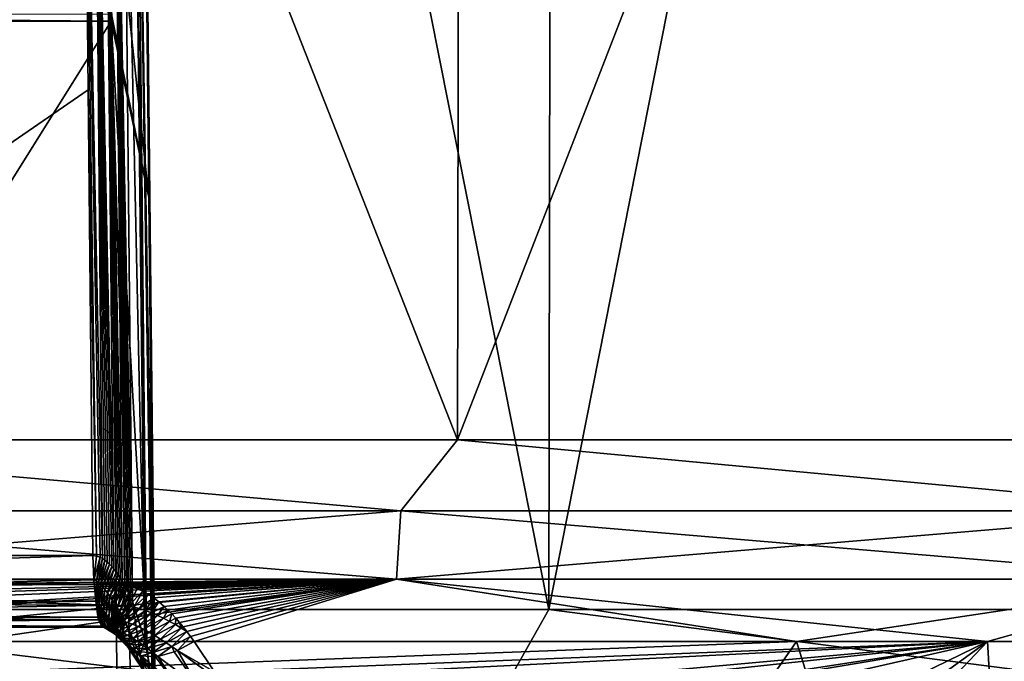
# Model space of a CAD drawing. Header units: metres. Extents: x -92 to 264, y -100 to 50.
# Tile 147 of 656: x 3.56 to 6.26, y -76.85 to -75.08. Entities that reach past the tile are written whole.
import ezdxf

# ---------------------------------------------------------------- set-up
doc = ezdxf.new("R2010")
doc.units = ezdxf.units.M
doc.layers.add('solid_21062050_01', color=7, linetype='CONTINUOUS')

msp = doc.modelspace()

# ---------------------------------------------------------------- linework, layer by layer
at = {"layer": 'solid_21062050_01'}
for points in [[(5.032088, -64.201744, -28.982758), (5.010141, -76.706161, -28.875864), (2.517989, -76.706161, -29.257647)], [(2.529018, -64.201744, -29.366213), (5.032088, -64.201744, -28.982758), (2.517989, -76.706161, -29.257647)], [(2.529018, -64.201744, 20.373753), (2.517989, -76.706161, 20.265186), (5.010141, -76.706161, 19.883404)], [(5.032088, -64.201744, 19.990297), (2.529018, -64.201744, 20.373753), (5.010141, -76.706161, 19.883404)], [(7.483526, -64.201744, -28.34804), (7.45088, -76.706161, -28.243914), (5.010141, -76.706161, -28.875864)], [(5.032088, -64.201744, -28.982758), (7.483526, -64.201744, -28.34804), (5.010141, -76.706161, -28.875864)], [(5.032088, -64.201744, 19.990297), (5.010141, -76.706161, 19.883404), (7.450881, -76.706161, 19.251451)], [(7.483526, -64.201744, 19.355579), (5.032088, -64.201744, 19.990297), (7.450881, -76.706161, 19.251451)], [(4.770643, -70.231491, 17.947897), (4.759741, -76.239906, 17.896608), (2.39298, -76.239906, 18.271467)], [(2.398461, -70.231491, 18.323614), (4.770643, -70.231491, 17.947897), (2.39298, -76.239906, 18.271467)], [(2.398461, -70.231491, -27.316074), (2.39298, -76.239906, -27.263927), (4.759741, -76.239906, -26.889069)], [(4.770643, -70.231491, -26.940359), (2.398461, -70.231491, -27.316074), (4.759741, -76.239906, -26.889069)], [(7.090559, -70.231491, 17.326279), (7.074356, -76.239906, 17.276411), (4.759741, -76.239906, 17.896608)], [(4.770643, -70.231491, 17.947897), (7.090559, -70.231491, 17.326279), (4.759741, -76.239906, 17.896608)], [(4.770643, -70.231491, -26.940359), (4.759741, -76.239906, -26.889069), (7.074356, -76.239906, -26.268871)], [(7.090559, -70.231491, -26.318739), (4.770643, -70.231491, -26.940359), (7.074356, -76.239906, -26.268871)], [(1.885456, -76.558136, 17.848433), (3.731413, -73.998253, 17.592546), (1.872257, -73.998253, 17.827124)], [(3.744477, -75.277336, 17.601658), (3.731413, -73.998253, 17.592546), (1.885456, -76.558136, 17.848433)], [(3.783943, -76.566193, 17.604506), (3.760864, -73.997993, 17.585236), (3.731413, -73.998253, 17.592546)], [(3.767341, -76.559288, 17.608871), (3.731413, -73.998253, 17.592546), (3.744477, -75.277336, 17.601658)], [(3.77727, -76.562683, 17.606436), (3.783943, -76.566193, 17.604506), (3.731413, -73.998253, 17.592546)], [(3.767341, -76.559288, 17.608871), (3.77727, -76.562683, 17.606436), (3.731413, -73.998253, 17.592546)], [(3.74231, -73.998253, 16.503111), (3.910953, -75.572861, 17.371511), (3.80471, -75.051888, 16.800991)], [(3.74231, -73.998253, 16.503111), (3.894994, -73.998253, 17.360277), (3.910953, -75.572861, 17.371511)], [(3.81524, -76.59552, 17.592062), (3.789041, -73.99778, 17.573463), (3.760864, -73.997993, 17.585236)], [(3.809245, -76.588303, 17.594906), (3.81524, -76.59552, 17.592062), (3.760864, -73.997993, 17.585236)], [(3.803134, -76.581696, 17.59757), (3.809245, -76.588303, 17.594906), (3.760864, -73.997993, 17.585236)], [(3.796871, -76.575775, 17.600067), (3.803134, -76.581696, 17.59757), (3.760864, -73.997993, 17.585236)], [(3.790474, -76.570549, 17.602381), (3.796871, -76.575775, 17.600067), (3.760864, -73.997993, 17.585236)], [(3.783943, -76.566193, 17.604506), (3.790474, -76.570549, 17.602381), (3.760864, -73.997993, 17.585236)], [(3.838279, -76.629898, 17.578783), (3.815695, -73.997665, 17.557108), (3.789041, -73.99778, 17.573463)], [(3.832636, -76.620514, 17.582407), (3.838279, -76.629898, 17.578783), (3.789041, -73.99778, 17.573463)], [(3.826915, -76.611649, 17.585825), (3.832636, -76.620514, 17.582407), (3.789041, -73.99778, 17.573463)], [(3.821126, -76.603302, 17.589035), (3.826915, -76.611649, 17.585825), (3.789041, -73.99778, 17.573463)], [(3.81524, -76.59552, 17.592062), (3.821126, -76.603302, 17.589035), (3.789041, -73.99778, 17.573463)], [(3.865822, -76.684372, 17.556841), (3.839722, -73.997513, 17.536547), (3.815695, -73.997665, 17.557108)], [(3.860408, -76.67247, 17.561792), (3.865822, -76.684372, 17.556841), (3.815695, -73.997665, 17.557108)], [(3.854932, -76.661072, 17.566456), (3.860408, -76.67247, 17.561792), (3.815695, -73.997665, 17.557108)], [(3.849421, -76.650177, 17.570827), (3.854932, -76.661072, 17.566456), (3.815695, -73.997665, 17.557108)], [(3.84388, -76.639786, 17.574923), (3.849421, -76.650177, 17.570827), (3.815695, -73.997665, 17.557108)], [(3.838279, -76.629898, 17.578783), (3.84388, -76.639786, 17.574923), (3.815695, -73.997665, 17.557108)], [(3.900227, -76.790176, 17.51416), (3.869222, -73.99749, 17.498844), (3.839722, -73.997513, 17.536547)], [(3.900227, -76.790176, 17.51416), (3.839722, -73.997513, 17.536547), (3.865822, -76.684372, 17.556841)], [(3.904839, -76.810966, 17.506138), (3.876951, -73.997589, 17.484829), (3.869222, -73.99749, 17.498844)], [(3.900227, -76.790176, 17.51416), (3.904839, -76.810966, 17.506138), (3.869222, -73.99749, 17.498844)], [(3.925651, -76.965691, 17.448149), (3.896061, -73.99778, 17.423754), (3.876951, -73.997589, 17.484829)], [(3.919971, -76.904831, 17.470625), (3.925651, -76.965691, 17.448149), (3.876951, -73.997589, 17.484829)], [(3.904839, -76.810966, 17.506138), (3.919971, -76.904831, 17.470625), (3.876951, -73.997589, 17.484829)], [(3.897676, -73.997871, 17.408197), (3.910953, -75.572861, 17.371511), (3.894994, -73.998253, 17.360277)], [(3.928579, -77.02668, 17.426048), (3.897676, -73.997871, 17.408197), (3.896061, -73.99778, 17.423754)], [(3.925651, -76.965691, 17.448149), (3.928579, -77.02668, 17.426048), (3.896061, -73.99778, 17.423754)], [(3.897676, -73.997871, 17.408197), (3.926924, -77.148758, 17.382748), (3.910953, -75.572861, 17.371511)], [(3.929057, -77.053535, 17.416365), (3.926924, -77.148758, 17.382748), (3.897676, -73.997871, 17.408197)], [(3.928579, -77.02668, 17.426048), (3.929057, -77.053535, 17.416365), (3.897676, -73.997871, 17.408197)], [(1.911111, -75.072197, 17.066633), (3.806876, -75.068428, 16.812326), (3.807756, -75.088142, 16.81629)], [(3.910953, -75.572861, 17.371511), (3.806876, -75.068428, 16.812326), (3.80471, -75.051888, 16.800991)], [(3.910953, -75.572861, 17.371511), (3.807756, -75.088142, 16.81629), (3.806876, -75.068428, 16.812326)], [(1.911111, -75.072197, 17.066633), (3.807756, -75.088142, 16.81629), (1.911341, -75.088142, 17.069235)], [(1.911341, -75.088142, 17.069235), (3.807756, -75.088142, 16.81629), (1.9359, -78.083252, 17.067043)], [(1.9359, -78.083252, 17.067043), (3.807756, -75.088142, 16.81629), (3.832171, -77.930428, 16.811913)], [(3.88018, -77.542168, 17.100754), (3.832171, -77.930428, 16.811913), (3.807756, -75.088142, 16.81629)], [(3.926924, -77.148758, 17.382748), (3.88018, -77.542168, 17.100754), (3.807756, -75.088142, 16.81629)], [(3.910953, -75.572861, 17.371511), (3.926924, -77.148758, 17.382748), (3.807756, -75.088142, 16.81629)], [(1.885456, -76.558136, 17.848433), (3.757558, -76.558136, 17.610775), (3.744477, -75.277336, 17.601658)], [(3.767341, -76.559288, 17.608871), (3.744477, -75.277336, 17.601658), (3.757558, -76.558136, 17.610775)], [(4.604127, -76.435089, 17.907713), (2.313936, -76.435089, 18.258556), (2.39298, -76.239906, 18.271467)], [(2.313936, -76.435089, -27.251017), (4.604127, -76.435089, -26.900173), (2.39298, -76.239906, -27.263927)], [(4.604127, -76.435089, 17.907713), (2.39298, -76.239906, 18.271467), (4.759741, -76.239906, 17.896608)], [(4.604127, -76.435089, -26.900173), (4.759741, -76.239906, -26.889069), (2.39298, -76.239906, -27.263927)], [(6.847074, -76.435089, 17.326973), (4.604127, -76.435089, 17.907713), (4.759741, -76.239906, 17.896608)], [(4.604127, -76.435089, -26.900173), (6.847074, -76.435089, -26.319433), (4.759741, -76.239906, -26.889069)], [(6.847074, -76.435089, 17.326973), (4.759741, -76.239906, 17.896608), (7.074356, -76.239906, 17.276411)], [(6.847074, -76.435089, -26.319433), (7.074356, -76.239906, -26.268871), (4.759741, -76.239906, -26.889069)], [(2.313936, -76.435089, -27.251017), (2.30799, -76.622589, -27.192547), (4.592297, -76.622589, -26.842604)], [(4.604127, -76.435089, 17.907713), (4.592297, -76.622589, 17.850143), (2.30799, -76.622589, 18.200085)], [(4.604127, -76.435089, 17.907713), (2.30799, -76.622589, 18.200085), (2.313936, -76.435089, 18.258556)], [(2.313936, -76.435089, -27.251017), (4.592297, -76.622589, -26.842604), (4.604127, -76.435089, -26.900173)], [(4.604127, -76.435089, -26.900173), (4.592297, -76.622589, -26.842604), (6.82948, -76.622589, -26.263355)], [(6.847074, -76.435089, 17.326973), (6.82948, -76.622589, 17.270895), (4.592297, -76.622589, 17.850143)], [(6.847074, -76.435089, 17.326973), (4.592297, -76.622589, 17.850143), (4.604127, -76.435089, 17.907713)], [(4.604127, -76.435089, -26.900173), (6.82948, -76.622589, -26.263355), (6.847074, -76.435089, -26.319433)], [(1.886258, -76.617462, 17.857943), (3.757558, -76.558136, 17.610775), (1.885456, -76.558136, 17.848433)], [(3.759542, -76.624214, 17.62245), (3.757558, -76.558136, 17.610775), (1.886258, -76.617462, 17.857943)], [(3.759542, -76.624214, 17.62245), (3.767341, -76.559288, 17.608871), (3.757558, -76.558136, 17.610775)], [(3.759542, -76.624214, 17.62245), (3.77727, -76.562683, 17.606436), (3.767341, -76.559288, 17.608871)], [(3.767526, -76.627579, 17.621531), (3.77727, -76.562683, 17.606436), (3.759542, -76.624214, 17.62245)], [(3.767526, -76.627579, 17.621531), (3.783943, -76.566193, 17.604506), (3.77727, -76.562683, 17.606436)], [(3.772428, -76.631607, 17.621008), (3.783943, -76.566193, 17.604506), (3.767526, -76.627579, 17.621531)], [(3.772428, -76.631607, 17.621008), (3.790474, -76.570549, 17.602381), (3.783943, -76.566193, 17.604506)], [(3.777984, -76.63707, 17.620245), (3.790474, -76.570549, 17.602381), (3.772428, -76.631607, 17.621008)], [(3.777984, -76.63707, 17.620245), (3.796871, -76.575775, 17.600067), (3.790474, -76.570549, 17.602381)], [(3.777984, -76.63707, 17.620245), (3.803134, -76.581696, 17.59757), (3.796871, -76.575775, 17.600067)], [(3.78406, -76.643791, 17.619164), (3.803134, -76.581696, 17.59757), (3.777984, -76.63707, 17.620245)], [(3.78406, -76.643791, 17.619164), (3.809245, -76.588303, 17.594906), (3.803134, -76.581696, 17.59757)], [(3.790501, -76.651596, 17.617735), (3.809245, -76.588303, 17.594906), (3.78406, -76.643791, 17.619164)], [(3.790501, -76.651596, 17.617735), (3.81524, -76.59552, 17.592062), (3.809245, -76.588303, 17.594906)], [(3.797172, -76.660294, 17.615955), (3.81524, -76.59552, 17.592062), (3.790501, -76.651596, 17.617735)], [(3.797172, -76.660294, 17.615955), (3.821126, -76.603302, 17.589035), (3.81524, -76.59552, 17.592062)], [(3.797172, -76.660294, 17.615955), (3.826915, -76.611649, 17.585825), (3.821126, -76.603302, 17.589035)], [(3.803967, -76.669724, 17.613836), (3.826915, -76.611649, 17.585825), (3.797172, -76.660294, 17.615955)], [(3.803967, -76.669724, 17.613836), (3.832636, -76.620514, 17.582407), (3.826915, -76.611649, 17.585825)], [(3.759542, -76.624214, 17.62245), (1.886258, -76.617462, 17.857943), (1.888506, -76.671272, 17.884584)], [(3.765129, -76.683014, 17.655317), (3.759542, -76.624214, 17.62245), (1.888506, -76.671272, 17.884584)], [(3.81541, -76.693871, 17.951139), (1.914912, -76.688301, 18.197517), (1.917635, -76.637695, 18.229799)], [(3.82169, -76.637695, 17.988085), (1.917635, -76.637695, 18.229799), (2.30799, -76.622589, 18.200085)], [(3.81541, -76.693871, 17.951139), (1.917635, -76.637695, 18.229799), (3.82169, -76.637695, 17.988085)], [(4.592297, -76.622589, -26.842604), (2.30799, -76.622589, -27.192547), (3.192401, -76.637695, -27.078487)], [(3.82169, -76.637695, 17.988085), (2.30799, -76.622589, 18.200085), (4.592297, -76.622589, 17.850143)], [(4.592297, -76.622589, -26.842604), (3.192401, -76.637695, -27.078487), (3.235538, -76.64373, -27.069609)], [(4.592297, -76.622589, -26.842604), (3.235538, -76.64373, -27.069609), (3.264922, -76.65538, -27.059956)], [(4.592297, -76.622589, -26.842604), (3.264922, -76.65538, -27.059956), (3.280604, -76.663925, -27.053583)], [(4.592297, -76.622589, -26.842604), (3.280604, -76.663925, -27.053583), (3.299143, -76.676064, -27.044891)], [(4.592297, -76.622589, -26.842604), (3.299143, -76.676064, -27.044891), (3.325385, -76.697006, -27.030209)], [(4.592297, -76.622589, -26.842604), (3.325385, -76.697006, -27.030209), (3.333655, -76.704536, -27.024937)], [(4.592297, -76.622589, -26.842604), (3.333655, -76.704536, -27.024937), (3.369872, -76.743095, -26.997469)], [(4.592297, -76.622589, -26.842604), (3.369872, -76.743095, -26.997469), (3.40984, -76.794655, -26.95817)], [(4.592297, -76.622589, -26.842604), (3.40984, -76.794655, -26.95817), (5.691574, -76.794617, -26.491064)], [(3.767526, -76.627579, 17.621531), (3.759542, -76.624214, 17.62245), (3.765129, -76.683014, 17.655317)], [(3.772428, -76.631607, 17.621008), (3.767526, -76.627579, 17.621531), (3.765129, -76.683014, 17.655317)], [(3.772428, -76.631607, 17.621008), (3.765129, -76.683014, 17.655317), (3.769161, -76.691345, 17.659557)], [(3.777984, -76.63707, 17.620245), (3.772428, -76.631607, 17.621008), (3.769161, -76.691345, 17.659557)], [(3.777984, -76.63707, 17.620245), (3.769161, -76.691345, 17.659557), (3.773923, -76.69651, 17.660248)], [(3.78406, -76.643791, 17.619164), (3.777984, -76.63707, 17.620245), (3.773923, -76.69651, 17.660248)], [(3.810814, -76.679749, 17.611389), (3.832636, -76.620514, 17.582407), (3.803967, -76.669724, 17.613836)], [(3.810814, -76.679749, 17.611389), (3.838279, -76.629898, 17.578783), (3.832636, -76.620514, 17.582407)], [(3.817657, -76.690254, 17.608631), (3.838279, -76.629898, 17.578783), (3.810814, -76.679749, 17.611389)], [(3.81541, -76.693871, 17.951139), (3.82169, -76.637695, 17.988085), (3.83563, -76.63826, 17.985453)], [(3.827725, -76.694092, 17.949171), (3.81541, -76.693871, 17.951139), (3.83563, -76.63826, 17.985453)], [(3.817657, -76.690254, 17.608631), (3.84388, -76.639786, 17.574923), (3.838279, -76.629898, 17.578783)], [(3.82446, -76.701149, 17.605576), (3.84388, -76.639786, 17.574923), (3.817657, -76.690254, 17.608631)], [(3.83563, -76.63826, 17.985453), (3.82169, -76.637695, 17.988085), (4.592297, -76.622589, 17.850143)], [(3.82446, -76.701149, 17.605576), (3.849421, -76.650177, 17.570827), (3.84388, -76.639786, 17.574923)], [(3.827725, -76.694092, 17.949171), (3.83563, -76.63826, 17.985453), (3.849861, -76.640388, 17.982056)], [(3.840713, -76.695, 17.947121), (3.827725, -76.694092, 17.949171), (3.849861, -76.640388, 17.982056)], [(3.849861, -76.640388, 17.982056), (3.83563, -76.63826, 17.985453), (4.592297, -76.622589, 17.850143)], [(3.840713, -76.695, 17.947121), (3.849861, -76.640388, 17.982056), (3.864408, -76.644073, 17.977875)], [(3.864408, -76.644073, 17.977875), (3.849861, -76.640388, 17.982056), (4.592297, -76.622589, 17.850143)], [(3.879308, -76.6493, 17.972883), (3.864408, -76.644073, 17.977875), (4.592297, -76.622589, 17.850143)], [(3.894254, -76.656059, 17.96711), (3.879308, -76.6493, 17.972883), (4.592297, -76.622589, 17.850143)], [(3.90913, -76.664375, 17.960516), (3.894254, -76.656059, 17.96711), (4.592297, -76.622589, 17.850143)], [(3.923954, -76.674164, 17.953091), (3.90913, -76.664375, 17.960516), (4.592297, -76.622589, 17.850143)], [(3.938596, -76.685242, 17.944881), (3.923954, -76.674164, 17.953091), (4.592297, -76.622589, 17.850143)], [(3.953063, -76.697632, 17.935816), (3.938596, -76.685242, 17.944881), (4.592297, -76.622589, 17.850143)], [(3.963795, -76.707703, 17.928453), (3.953063, -76.697632, 17.935816), (4.592297, -76.622589, 17.850143)], [(3.974417, -76.718376, 17.920609), (3.963795, -76.707703, 17.928453), (4.592297, -76.622589, 17.850143)], [(3.984924, -76.729675, 17.912243), (3.974417, -76.718376, 17.920609), (4.592297, -76.622589, 17.850143)], [(3.995317, -76.74157, 17.903334), (3.984924, -76.729675, 17.912243), (4.592297, -76.622589, 17.850143)], [(4.005593, -76.754036, 17.89386), (3.995317, -76.74157, 17.903334), (4.592297, -76.622589, 17.850143)], [(4.015748, -76.767044, 17.883793), (4.005593, -76.754036, 17.89386), (4.592297, -76.622589, 17.850143)], [(4.025774, -76.780579, 17.873106), (4.015748, -76.767044, 17.883793), (4.592297, -76.622589, 17.850143)], [(4.025774, -76.780579, 17.873106), (4.592297, -76.622589, 17.850143), (4.035664, -76.794624, 17.861769)], [(4.592297, -76.622589, 17.850143), (6.21652, -76.794624, 17.356037), (4.035664, -76.794624, 17.861769)], [(6.82948, -76.622589, -26.263355), (4.592297, -76.622589, -26.842604), (5.691574, -76.794617, -26.491064)], [(4.592297, -76.622589, 17.850143), (6.82948, -76.622589, 17.270895), (6.21652, -76.794624, 17.356037)], [(6.82948, -76.622589, -26.263355), (5.691574, -76.794617, -26.491064), (7.913612, -76.794624, -25.792744)], [(6.82948, -76.622589, 17.270895), (8.337006, -76.794624, 16.638126), (6.21652, -76.794624, 17.356037)], [(3.78406, -76.643791, 17.619164), (3.773923, -76.69651, 17.660248), (3.779765, -76.702881, 17.660446)], [(3.790501, -76.651596, 17.617735), (3.78406, -76.643791, 17.619164), (3.779765, -76.702881, 17.660446)], [(3.790501, -76.651596, 17.617735), (3.779765, -76.702881, 17.660446), (3.786397, -76.710312, 17.660128)], [(3.797172, -76.660294, 17.615955), (3.790501, -76.651596, 17.617735), (3.786397, -76.710312, 17.660128)], [(3.797172, -76.660294, 17.615955), (3.786397, -76.710312, 17.660128), (3.793582, -76.718658, 17.659302)], [(3.803967, -76.669724, 17.613836), (3.797172, -76.660294, 17.615955), (3.793582, -76.718658, 17.659302)], [(3.831195, -76.712364, 17.60223), (3.849421, -76.650177, 17.570827), (3.82446, -76.701149, 17.605576)], [(3.831195, -76.712364, 17.60223), (3.854932, -76.661072, 17.566456), (3.849421, -76.650177, 17.570827)], [(3.837844, -76.723824, 17.598602), (3.854932, -76.661072, 17.566456), (3.831195, -76.712364, 17.60223)], [(3.837844, -76.723824, 17.598602), (3.860408, -76.67247, 17.561792), (3.854932, -76.661072, 17.566456)], [(3.854688, -76.696808, 17.944719), (3.840713, -76.695, 17.947121), (3.864408, -76.644073, 17.977875)], [(3.854688, -76.696808, 17.944719), (3.864408, -76.644073, 17.977875), (3.879308, -76.6493, 17.972883)], [(3.854688, -76.696808, 17.944719), (3.879308, -76.6493, 17.972883), (3.894254, -76.656059, 17.96711)], [(3.869637, -76.699722, 17.941753), (3.854688, -76.696808, 17.944719), (3.894254, -76.656059, 17.96711)], [(3.869637, -76.699722, 17.941753), (3.894254, -76.656059, 17.96711), (3.90913, -76.664375, 17.960516)], [(3.885353, -76.703789, 17.938093), (3.869637, -76.699722, 17.941753), (3.90913, -76.664375, 17.960516)], [(3.885353, -76.703789, 17.938093), (3.90913, -76.664375, 17.960516), (3.923954, -76.674164, 17.953091)], [(3.765129, -76.683014, 17.655317), (1.888506, -76.671272, 17.884584), (1.891997, -76.714714, 17.925949)], [(3.773679, -76.727356, 17.705622), (3.765129, -76.683014, 17.655317), (1.891997, -76.714714, 17.925949)], [(3.81541, -76.693871, 17.951139), (1.911047, -76.726997, 18.151714), (1.914912, -76.688301, 18.197517)], [(3.81541, -76.693871, 17.951139), (3.806345, -76.734406, 17.89781), (1.911047, -76.726997, 18.151714)], [(3.765129, -76.683014, 17.655317), (3.773679, -76.727356, 17.705622), (3.771868, -76.732216, 17.713335)], [(3.769161, -76.691345, 17.659557), (3.765129, -76.683014, 17.655317), (3.771868, -76.732216, 17.713335)], [(3.769161, -76.691345, 17.659557), (3.771868, -76.732216, 17.713335), (3.776735, -76.736183, 17.714905)], [(3.773923, -76.69651, 17.660248), (3.769161, -76.691345, 17.659557), (3.776735, -76.736183, 17.714905)], [(3.803967, -76.669724, 17.613836), (3.793582, -76.718658, 17.659302), (3.801151, -76.72776, 17.657982)], [(3.810814, -76.679749, 17.611389), (3.803967, -76.669724, 17.613836), (3.801151, -76.72776, 17.657982)], [(3.810814, -76.679749, 17.611389), (3.801151, -76.72776, 17.657982), (3.808972, -76.737495, 17.656193)], [(3.827725, -76.694092, 17.949171), (3.806345, -76.734406, 17.89781), (3.81541, -76.693871, 17.951139)], [(3.812199, -76.734428, 17.897293), (3.806345, -76.734406, 17.89781), (3.827725, -76.694092, 17.949171)], [(3.817657, -76.690254, 17.608631), (3.810814, -76.679749, 17.611389), (3.808972, -76.737495, 17.656193)], [(3.817657, -76.690254, 17.608631), (3.808972, -76.737495, 17.656193), (3.816953, -76.747757, 17.653955)], [(3.812199, -76.734428, 17.897293), (3.827725, -76.694092, 17.949171), (3.840713, -76.695, 17.947121)], [(3.819438, -76.734795, 17.897152), (3.812199, -76.734428, 17.897293), (3.840713, -76.695, 17.947121)], [(3.82446, -76.701149, 17.605576), (3.817657, -76.690254, 17.608631), (3.816953, -76.747757, 17.653955)], [(3.819438, -76.734795, 17.897152), (3.840713, -76.695, 17.947121), (3.854688, -76.696808, 17.944719)], [(3.84466, -76.734474, 17.593788), (3.860408, -76.67247, 17.561792), (3.837844, -76.723824, 17.598602)], [(3.84466, -76.734474, 17.593788), (3.865822, -76.684372, 17.556841), (3.860408, -76.67247, 17.561792)], [(3.887007, -76.83107, 17.556997), (3.865822, -76.684372, 17.556841), (3.84466, -76.734474, 17.593788)], [(3.887007, -76.83107, 17.556997), (3.900227, -76.790176, 17.51416), (3.865822, -76.684372, 17.556841)], [(3.901586, -76.708984, 17.933691), (3.885353, -76.703789, 17.938093), (3.923954, -76.674164, 17.953091)], [(3.901586, -76.708984, 17.933691), (3.923954, -76.674164, 17.953091), (3.938596, -76.685242, 17.944881)], [(3.918106, -76.71521, 17.928547), (3.901586, -76.708984, 17.933691), (3.938596, -76.685242, 17.944881)], [(3.918106, -76.71521, 17.928547), (3.938596, -76.685242, 17.944881), (3.953063, -76.697632, 17.935816)], [(3.773679, -76.727356, 17.705622), (1.891997, -76.714714, 17.925949), (1.896415, -76.743866, 17.978306)], [(2.436645, -76.990562, -29.235903), (2.517989, -76.706161, -29.257647), (4.849824, -76.990562, -28.877941)], [(4.849824, -76.990562, 19.885481), (2.517989, -76.706161, 20.265186), (2.436645, -76.990562, 20.243441)], [(4.849824, -76.990562, -28.877941), (2.517989, -76.706161, -29.257647), (5.010141, -76.706161, -28.875864)], [(4.849824, -76.990562, 19.885481), (5.010141, -76.706161, 19.883404), (2.517989, -76.706161, 20.265186)], [(3.773923, -76.69651, 17.660248), (3.776735, -76.736183, 17.714905), (3.783159, -76.741463, 17.715847)], [(3.779765, -76.702881, 17.660446), (3.773923, -76.69651, 17.660248), (3.783159, -76.741463, 17.715847)], [(3.779765, -76.702881, 17.660446), (3.783159, -76.741463, 17.715847), (3.790737, -76.747932, 17.716122)], [(3.786397, -76.710312, 17.660128), (3.779765, -76.702881, 17.660446), (3.790737, -76.747932, 17.716122)], [(3.786397, -76.710312, 17.660128), (3.790737, -76.747932, 17.716122), (3.799141, -76.755447, 17.715736)], [(3.793582, -76.718658, 17.659302), (3.786397, -76.710312, 17.660128), (3.799141, -76.755447, 17.715736)], [(3.793582, -76.718658, 17.659302), (3.799141, -76.755447, 17.715736), (3.808132, -76.763847, 17.714712)], [(3.801151, -76.72776, 17.657982), (3.793582, -76.718658, 17.659302), (3.808132, -76.763847, 17.714712)], [(3.82446, -76.701149, 17.605576), (3.816953, -76.747757, 17.653955), (3.825024, -76.758453, 17.651287)], [(3.828662, -76.735954, 17.896881), (3.819438, -76.734795, 17.897152), (3.854688, -76.696808, 17.944719)], [(3.831195, -76.712364, 17.60223), (3.82446, -76.701149, 17.605576), (3.825024, -76.758453, 17.651287)], [(3.831195, -76.712364, 17.60223), (3.825024, -76.758453, 17.651287), (3.833134, -76.769508, 17.648201)], [(3.828662, -76.735954, 17.896881), (3.854688, -76.696808, 17.944719), (3.869637, -76.699722, 17.941753)], [(3.839852, -76.738289, 17.896076), (3.828662, -76.735954, 17.896881), (3.869637, -76.699722, 17.941753)], [(3.837844, -76.723824, 17.598602), (3.831195, -76.712364, 17.60223), (3.833134, -76.769508, 17.648201)], [(3.839852, -76.738289, 17.896076), (3.869637, -76.699722, 17.941753), (3.885353, -76.703789, 17.938093)], [(3.852649, -76.741974, 17.894506), (3.839852, -76.738289, 17.896076), (3.885353, -76.703789, 17.938093)], [(3.852649, -76.741974, 17.894506), (3.885353, -76.703789, 17.938093), (3.901586, -76.708984, 17.933691)], [(3.866624, -76.746986, 17.892075), (3.852649, -76.741974, 17.894506), (3.901586, -76.708984, 17.933691)], [(3.866624, -76.746986, 17.892075), (3.901586, -76.708984, 17.933691), (3.918106, -76.71521, 17.928547)], [(3.881395, -76.753227, 17.888767), (3.866624, -76.746986, 17.892075), (3.918106, -76.71521, 17.928547)], [(3.881395, -76.753227, 17.888767), (3.918106, -76.71521, 17.928547), (3.934736, -76.722328, 17.92268)], [(3.934736, -76.722328, 17.92268), (3.918106, -76.71521, 17.928547), (3.953063, -76.697632, 17.935816)], [(3.934736, -76.722328, 17.92268), (3.953063, -76.697632, 17.935816), (3.963795, -76.707703, 17.928453)], [(3.951342, -76.730225, 17.916121), (3.934736, -76.722328, 17.92268), (3.963795, -76.707703, 17.928453)], [(3.951342, -76.730225, 17.916121), (3.963795, -76.707703, 17.928453), (3.974417, -76.718376, 17.920609)], [(3.967834, -76.73877, 17.908899), (3.951342, -76.730225, 17.916121), (3.974417, -76.718376, 17.920609)], [(3.967834, -76.73877, 17.908899), (3.974417, -76.718376, 17.920609), (3.984924, -76.729675, 17.912243)], [(4.849824, -76.990562, -28.877941), (5.010141, -76.706161, -28.875864), (7.216296, -76.990562, -28.28517)], [(7.216296, -76.990562, 19.292709), (5.010141, -76.706161, 19.883404), (4.849824, -76.990562, 19.885481)], [(7.216296, -76.990562, -28.28517), (5.010141, -76.706161, -28.875864), (7.45088, -76.706161, -28.243914)], [(7.216296, -76.990562, 19.292709), (7.450881, -76.706161, 19.251451), (5.010141, -76.706161, 19.883404)], [(3.784216, -76.752159, 17.767612), (3.773679, -76.727356, 17.705622), (1.896415, -76.743866, 17.978306)], [(3.784216, -76.752159, 17.767612), (1.896415, -76.743866, 17.978306), (1.901361, -76.756096, 18.036928)], [(3.806345, -76.734406, 17.89781), (1.90639, -76.750298, 18.096523), (1.911047, -76.726997, 18.151714)], [(3.806345, -76.734406, 17.89781), (3.795536, -76.754608, 17.834211), (1.90639, -76.750298, 18.096523)], [(3.771868, -76.732216, 17.713335), (3.773679, -76.727356, 17.705622), (3.781661, -76.753067, 17.773375)], [(3.771868, -76.732216, 17.713335), (3.781661, -76.753067, 17.773375), (3.785796, -76.754997, 17.775433)], [(3.776735, -76.736183, 17.714905), (3.771868, -76.732216, 17.713335), (3.785796, -76.754997, 17.775433)], [(3.773679, -76.727356, 17.705622), (3.784216, -76.752159, 17.767612), (3.781661, -76.753067, 17.773375)], [(3.776735, -76.736183, 17.714905), (3.785796, -76.754997, 17.775433), (3.792176, -76.758286, 17.776894)], [(3.783159, -76.741463, 17.715847), (3.776735, -76.736183, 17.714905), (3.792176, -76.758286, 17.776894)], [(3.783159, -76.741463, 17.715847), (3.792176, -76.758286, 17.776894), (3.800297, -76.762939, 17.777609)], [(3.790737, -76.747932, 17.716122), (3.783159, -76.741463, 17.715847), (3.800297, -76.762939, 17.777609)], [(3.790737, -76.747932, 17.716122), (3.800297, -76.762939, 17.777609), (3.809698, -76.76886, 17.77754)], [(3.799141, -76.755447, 17.715736), (3.790737, -76.747932, 17.716122), (3.809698, -76.76886, 17.77754)], [(3.795536, -76.754608, 17.834211), (3.806345, -76.734406, 17.89781), (3.812199, -76.734428, 17.897293)], [(3.795536, -76.754608, 17.834211), (3.812199, -76.734428, 17.897293), (3.819438, -76.734795, 17.897152)], [(3.802335, -76.75528, 17.837694), (3.795536, -76.754608, 17.834211), (3.819438, -76.734795, 17.897152)], [(3.801151, -76.72776, 17.657982), (3.808132, -76.763847, 17.714712), (3.817525, -76.772995, 17.713079)], [(3.808972, -76.737495, 17.656193), (3.801151, -76.72776, 17.657982), (3.817525, -76.772995, 17.713079)], [(3.802335, -76.75528, 17.837694), (3.819438, -76.734795, 17.897152), (3.828662, -76.735954, 17.896881)], [(3.809354, -76.757103, 17.838758), (3.802335, -76.75528, 17.837694), (3.828662, -76.735954, 17.896881)], [(3.808972, -76.737495, 17.656193), (3.817525, -76.772995, 17.713079), (3.827192, -76.782776, 17.710861)], [(3.816953, -76.747757, 17.653955), (3.808972, -76.737495, 17.656193), (3.827192, -76.782776, 17.710861)], [(3.809354, -76.757103, 17.838758), (3.828662, -76.735954, 17.896881), (3.839852, -76.738289, 17.896076)], [(3.818482, -76.760292, 17.83913), (3.809354, -76.757103, 17.838758), (3.839852, -76.738289, 17.896076)], [(3.816953, -76.747757, 17.653955), (3.827192, -76.782776, 17.710861), (3.83703, -76.793083, 17.70809)], [(3.825024, -76.758453, 17.651287), (3.816953, -76.747757, 17.653955), (3.83703, -76.793083, 17.70809)], [(3.818482, -76.760292, 17.83913), (3.839852, -76.738289, 17.896076), (3.852649, -76.741974, 17.894506)], [(3.829219, -76.764854, 17.838678), (3.818482, -76.760292, 17.83913), (3.852649, -76.741974, 17.894506)], [(3.829219, -76.764854, 17.838678), (3.852649, -76.741974, 17.894506), (3.866624, -76.746986, 17.892075)], [(3.841113, -76.770691, 17.837366), (3.829219, -76.764854, 17.838678), (3.866624, -76.746986, 17.892075)], [(3.837844, -76.723824, 17.598602), (3.833134, -76.769508, 17.648201), (3.840954, -76.7789, 17.642117)], [(3.840954, -76.7789, 17.642117), (3.84466, -76.734474, 17.593788), (3.837844, -76.723824, 17.598602)], [(3.890668, -76.867226, 17.605186), (3.84466, -76.734474, 17.593788), (3.840954, -76.7789, 17.642117)], [(3.841113, -76.770691, 17.837366), (3.866624, -76.746986, 17.892075), (3.881395, -76.753227, 17.888767)], [(3.890668, -76.867226, 17.605186), (3.887007, -76.83107, 17.556997), (3.84466, -76.734474, 17.593788)], [(3.896663, -76.760536, 17.884607), (3.881395, -76.753227, 17.888767), (3.934736, -76.722328, 17.92268)], [(3.896663, -76.760536, 17.884607), (3.934736, -76.722328, 17.92268), (3.951342, -76.730225, 17.916121)], [(3.912213, -76.768768, 17.879625), (3.896663, -76.760536, 17.884607), (3.951342, -76.730225, 17.916121)], [(3.912213, -76.768768, 17.879625), (3.951342, -76.730225, 17.916121), (3.967834, -76.73877, 17.908899)], [(3.927885, -76.777771, 17.873863), (3.912213, -76.768768, 17.879625), (3.967834, -76.73877, 17.908899)], [(3.927885, -76.777771, 17.873863), (3.967834, -76.73877, 17.908899), (3.984145, -76.747871, 17.901041)], [(3.943568, -76.78743, 17.86735), (3.927885, -76.777771, 17.873863), (3.984145, -76.747871, 17.901041)], [(3.943568, -76.78743, 17.86735), (3.984145, -76.747871, 17.901041), (4.00023, -76.757446, 17.89257)], [(3.984145, -76.747871, 17.901041), (3.967834, -76.73877, 17.908899), (3.984924, -76.729675, 17.912243)], [(3.984145, -76.747871, 17.901041), (3.984924, -76.729675, 17.912243), (3.995317, -76.74157, 17.903334)], [(4.00023, -76.757446, 17.89257), (3.984145, -76.747871, 17.901041), (3.995317, -76.74157, 17.903334)], [(4.00023, -76.757446, 17.89257), (3.995317, -76.74157, 17.903334), (4.005593, -76.754036, 17.89386)], [(3.795536, -76.754608, 17.834211), (1.901361, -76.756096, 18.036928), (1.90639, -76.750298, 18.096523)], [(3.795536, -76.754608, 17.834211), (3.784216, -76.752159, 17.767612), (1.901361, -76.756096, 18.036928)], [(3.781661, -76.753067, 17.773375), (3.784216, -76.752159, 17.767612), (3.795536, -76.754608, 17.834211)], [(3.781661, -76.753067, 17.773375), (3.795536, -76.754608, 17.834211), (3.802335, -76.75528, 17.837694)], [(3.781661, -76.753067, 17.773375), (3.802335, -76.75528, 17.837694), (3.809354, -76.757103, 17.838758)], [(3.785796, -76.754997, 17.775433), (3.781661, -76.753067, 17.773375), (3.809354, -76.757103, 17.838758)], [(3.785796, -76.754997, 17.775433), (3.809354, -76.757103, 17.838758), (3.818482, -76.760292, 17.83913)], [(3.792176, -76.758286, 17.776894), (3.785796, -76.754997, 17.775433), (3.818482, -76.760292, 17.83913)], [(3.792176, -76.758286, 17.776894), (3.818482, -76.760292, 17.83913), (3.829219, -76.764854, 17.838678)], [(3.800297, -76.762939, 17.777609), (3.792176, -76.758286, 17.776894), (3.829219, -76.764854, 17.838678)], [(3.799141, -76.755447, 17.715736), (3.809698, -76.76886, 17.77754), (3.82001, -76.775894, 17.776695)], [(3.808132, -76.763847, 17.714712), (3.799141, -76.755447, 17.715736), (3.82001, -76.775894, 17.776695)], [(3.809698, -76.76886, 17.77754), (3.800297, -76.762939, 17.777609), (3.829219, -76.764854, 17.838678)], [(3.808132, -76.763847, 17.714712), (3.82001, -76.775894, 17.776695), (3.83096, -76.78389, 17.775099)], [(3.817525, -76.772995, 17.713079), (3.808132, -76.763847, 17.714712), (3.83096, -76.78389, 17.775099)], [(3.809698, -76.76886, 17.77754), (3.829219, -76.764854, 17.838678), (3.841113, -76.770691, 17.837366)], [(3.82001, -76.775894, 17.776695), (3.809698, -76.76886, 17.77754), (3.841113, -76.770691, 17.837366)], [(3.817525, -76.772995, 17.713079), (3.83096, -76.78389, 17.775099), (3.842341, -76.792702, 17.772791)], [(3.827192, -76.782776, 17.710861), (3.817525, -76.772995, 17.713079), (3.842341, -76.792702, 17.772791)], [(3.82001, -76.775894, 17.776695), (3.841113, -76.770691, 17.837366), (3.853803, -76.777657, 17.835215)], [(3.83096, -76.78389, 17.775099), (3.82001, -76.775894, 17.776695), (3.853803, -76.777657, 17.835215)], [(3.825024, -76.758453, 17.651287), (3.83703, -76.793083, 17.70809), (3.846971, -76.803825, 17.704777)], [(3.833134, -76.769508, 17.648201), (3.825024, -76.758453, 17.651287), (3.846971, -76.803825, 17.704777)], [(3.833134, -76.769508, 17.648201), (3.846971, -76.803825, 17.704777), (3.855117, -76.812859, 17.696613)], [(3.855117, -76.812859, 17.696613), (3.840954, -76.7789, 17.642117), (3.833134, -76.769508, 17.648201)], [(3.853803, -76.777657, 17.835215), (3.841113, -76.770691, 17.837366), (3.881395, -76.753227, 17.888767)], [(3.853803, -76.777657, 17.835215), (3.881395, -76.753227, 17.888767), (3.896663, -76.760536, 17.884607)], [(3.867027, -76.785591, 17.832247), (3.853803, -76.777657, 17.835215), (3.896663, -76.760536, 17.884607)], [(3.867027, -76.785591, 17.832247), (3.896663, -76.760536, 17.884607), (3.912213, -76.768768, 17.879625)], [(3.880583, -76.794357, 17.828506), (3.867027, -76.785591, 17.832247), (3.912213, -76.768768, 17.879625)], [(3.880583, -76.794357, 17.828506), (3.912213, -76.768768, 17.879625), (3.927885, -76.777771, 17.873863)], [(3.95918, -76.79763, 17.860117), (3.943568, -76.78743, 17.86735), (4.00023, -76.757446, 17.89257)], [(3.95918, -76.79763, 17.860117), (4.00023, -76.757446, 17.89257), (4.015748, -76.767044, 17.883793)], [(3.974662, -76.808296, 17.852182), (3.95918, -76.79763, 17.860117), (4.015748, -76.767044, 17.883793)], [(3.974662, -76.808296, 17.852182), (4.015748, -76.767044, 17.883793), (4.025774, -76.780579, 17.873106)], [(4.00023, -76.757446, 17.89257), (4.005593, -76.754036, 17.89386), (4.015748, -76.767044, 17.883793)], [(5.691574, -76.794617, -26.491064), (3.40984, -76.794655, -26.95817), (3.468072, -76.877289, -26.892)], [(4.260659, -78.857216, -25.228836), (5.691574, -76.794617, -26.491064), (3.468072, -76.877289, -26.892)], [(3.827192, -76.782776, 17.710861), (3.842341, -76.792702, 17.772791), (3.854006, -76.8022, 17.769796)], [(3.83703, -76.793083, 17.70809), (3.827192, -76.782776, 17.710861), (3.854006, -76.8022, 17.769796)], [(3.83096, -76.78389, 17.775099), (3.853803, -76.777657, 17.835215), (3.867027, -76.785591, 17.832247)], [(3.842341, -76.792702, 17.772791), (3.83096, -76.78389, 17.775099), (3.867027, -76.785591, 17.832247)], [(3.83703, -76.793083, 17.70809), (3.854006, -76.8022, 17.769796), (3.865844, -76.812279, 17.766148)], [(3.846971, -76.803825, 17.704777), (3.83703, -76.793083, 17.70809), (3.865844, -76.812279, 17.766148)], [(3.911063, -76.896217, 17.654037), (3.840954, -76.7789, 17.642117), (3.855117, -76.812859, 17.696613)], [(3.911063, -76.896217, 17.654037), (3.890668, -76.867226, 17.605186), (3.840954, -76.7789, 17.642117)], [(3.842341, -76.792702, 17.772791), (3.867027, -76.785591, 17.832247), (3.880583, -76.794357, 17.828506)], [(3.854006, -76.8022, 17.769796), (3.842341, -76.792702, 17.772791), (3.880583, -76.794357, 17.828506)], [(3.854006, -76.8022, 17.769796), (3.880583, -76.794357, 17.828506), (3.894334, -76.80381, 17.824022)], [(3.865844, -76.812279, 17.766148), (3.854006, -76.8022, 17.769796), (3.894334, -76.80381, 17.824022)], [(3.894334, -76.80381, 17.824022), (3.880583, -76.794357, 17.828506), (3.927885, -76.777771, 17.873863)], [(3.887007, -76.83107, 17.556997), (3.919971, -76.904831, 17.470625), (3.900227, -76.790176, 17.51416)], [(3.894334, -76.80381, 17.824022), (3.927885, -76.777771, 17.873863), (3.943568, -76.78743, 17.86735)], [(3.908172, -76.813858, 17.818829), (3.894334, -76.80381, 17.824022), (3.943568, -76.78743, 17.86735)], [(3.900227, -76.790176, 17.51416), (3.919971, -76.904831, 17.470625), (3.904839, -76.810966, 17.506138)], [(3.908172, -76.813858, 17.818829), (3.943568, -76.78743, 17.86735), (3.95918, -76.79763, 17.860117)], [(3.922021, -76.824387, 17.812946), (3.908172, -76.813858, 17.818829), (3.95918, -76.79763, 17.860117)], [(3.922021, -76.824387, 17.812946), (3.95918, -76.79763, 17.860117), (3.974662, -76.808296, 17.852182)], [(3.989961, -76.819374, 17.843597), (3.974662, -76.808296, 17.852182), (4.025774, -76.780579, 17.873106)], [(3.989961, -76.819374, 17.843597), (4.025774, -76.780579, 17.873106), (4.035664, -76.794624, 17.861769)], [(3.989961, -76.819374, 17.843597), (4.035664, -76.794624, 17.861769), (4.092036, -76.877258, 17.793997)], [(4.01449, -78.394051, 16.668062), (4.085582, -77.834061, 17.095041), (6.21652, -76.794624, 17.356037)], [(4.260659, -78.857216, 16.236376), (4.01449, -78.394051, 16.668062), (6.21652, -76.794624, 17.356037)], [(4.092036, -76.877258, 17.793997), (4.035664, -76.794624, 17.861769), (6.21652, -76.794624, 17.356037)], [(4.085582, -77.834061, 17.095041), (4.154028, -77.263107, 17.507706), (6.21652, -76.794624, 17.356037)], [(4.103602, -76.900566, 17.775566), (4.092036, -76.877258, 17.793997), (6.21652, -76.794624, 17.356037)], [(4.133873, -76.982689, 17.712198), (4.103602, -76.900566, 17.775566), (6.21652, -76.794624, 17.356037)], [(4.142662, -77.01722, 17.686138), (4.133873, -76.982689, 17.712198), (6.21652, -76.794624, 17.356037)], [(4.156896, -77.110954, 17.616749), (4.142662, -77.01722, 17.686138), (6.21652, -76.794624, 17.356037)], [(4.154028, -77.263107, 17.507706), (4.158567, -77.138748, 17.596537), (6.21652, -76.794624, 17.356037)], [(4.158567, -77.138748, 17.596537), (4.156896, -77.110954, 17.616749), (6.21652, -76.794624, 17.356037)], [(4.260659, -78.857216, -25.228836), (6.336282, -78.857216, -24.69142), (5.691574, -76.794617, -26.491064)], [(6.336282, -78.857216, 15.698959), (4.260659, -78.857216, 16.236376), (6.21652, -76.794624, 17.356037)], [(6.336282, -78.857216, -24.69142), (7.913612, -76.794624, -25.792744), (5.691574, -76.794617, -26.491064)], [(6.336282, -78.857216, 15.698959), (6.21652, -76.794624, 17.356037), (8.337006, -76.794624, 16.638126)], [(3.846971, -76.803825, 17.704777), (3.865844, -76.812279, 17.766148), (3.877772, -76.822838, 17.761866)], [(3.855117, -76.812859, 17.696613), (3.846971, -76.803825, 17.704777), (3.877772, -76.822838, 17.761866)], [(3.88562, -76.832664, 17.751387), (3.855117, -76.812859, 17.696613), (3.877772, -76.822838, 17.761866)], [(3.946334, -76.915405, 17.699099), (3.855117, -76.812859, 17.696613), (3.88562, -76.832664, 17.751387)], [(3.946334, -76.915405, 17.699099), (3.911063, -76.896217, 17.654037), (3.855117, -76.812859, 17.696613)], [(3.865844, -76.812279, 17.766148), (3.894334, -76.80381, 17.824022), (3.908172, -76.813858, 17.818829)], [(3.877772, -76.822838, 17.761866), (3.865844, -76.812279, 17.766148), (3.908172, -76.813858, 17.818829)], [(3.877772, -76.822838, 17.761866), (3.908172, -76.813858, 17.818829), (3.922021, -76.824387, 17.812946)], [(3.889705, -76.833839, 17.756981), (3.877772, -76.822838, 17.761866), (3.922021, -76.824387, 17.812946)], [(3.88562, -76.832664, 17.751387), (3.877772, -76.822838, 17.761866), (3.889705, -76.833839, 17.756981)], [(3.929165, -76.836189, 17.800516), (3.889705, -76.833839, 17.756981), (3.922021, -76.824387, 17.812946)], [(3.935803, -76.835373, 17.806417), (3.922021, -76.824387, 17.812946), (3.974662, -76.808296, 17.852182)], [(3.929165, -76.836189, 17.800516), (3.922021, -76.824387, 17.812946), (3.935803, -76.835373, 17.806417)], [(3.981049, -76.823036, 17.838694), (3.935803, -76.835373, 17.806417), (3.974662, -76.808296, 17.852182)], [(4.047596, -76.918442, 17.762159), (3.935803, -76.835373, 17.806417), (3.981049, -76.823036, 17.838694)], [(3.981049, -76.823036, 17.838694), (3.974662, -76.808296, 17.852182), (3.989961, -76.819374, 17.843597)], [(4.047596, -76.918442, 17.762159), (3.981049, -76.823036, 17.838694), (3.989961, -76.819374, 17.843597)], [(3.989961, -76.819374, 17.843597), (4.092036, -76.877258, 17.793997), (4.103602, -76.900566, 17.775566)], [(4.047596, -76.918442, 17.762159), (3.989961, -76.819374, 17.843597), (4.103602, -76.900566, 17.775566)], [(3.946334, -76.915405, 17.699099), (3.88562, -76.832664, 17.751387), (3.889705, -76.833839, 17.756981)], [(3.917222, -76.946068, 17.520712), (3.919971, -76.904831, 17.470625), (3.887007, -76.83107, 17.556997)], [(3.917222, -76.946068, 17.520712), (3.887007, -76.83107, 17.556997), (3.890668, -76.867226, 17.605186)], [(3.99327, -76.92305, 17.736267), (3.889705, -76.833839, 17.756981), (3.929165, -76.836189, 17.800516)], [(3.99327, -76.92305, 17.736267), (3.946334, -76.915405, 17.699099), (3.889705, -76.833839, 17.756981)], [(3.99327, -76.92305, 17.736267), (3.929165, -76.836189, 17.800516), (3.935803, -76.835373, 17.806417)], [(4.047596, -76.918442, 17.762159), (3.99327, -76.92305, 17.736267), (3.935803, -76.835373, 17.806417)]]:
    msp.add_3dface(points, dxfattribs=at)

doc.saveas('drawing.dxf')
